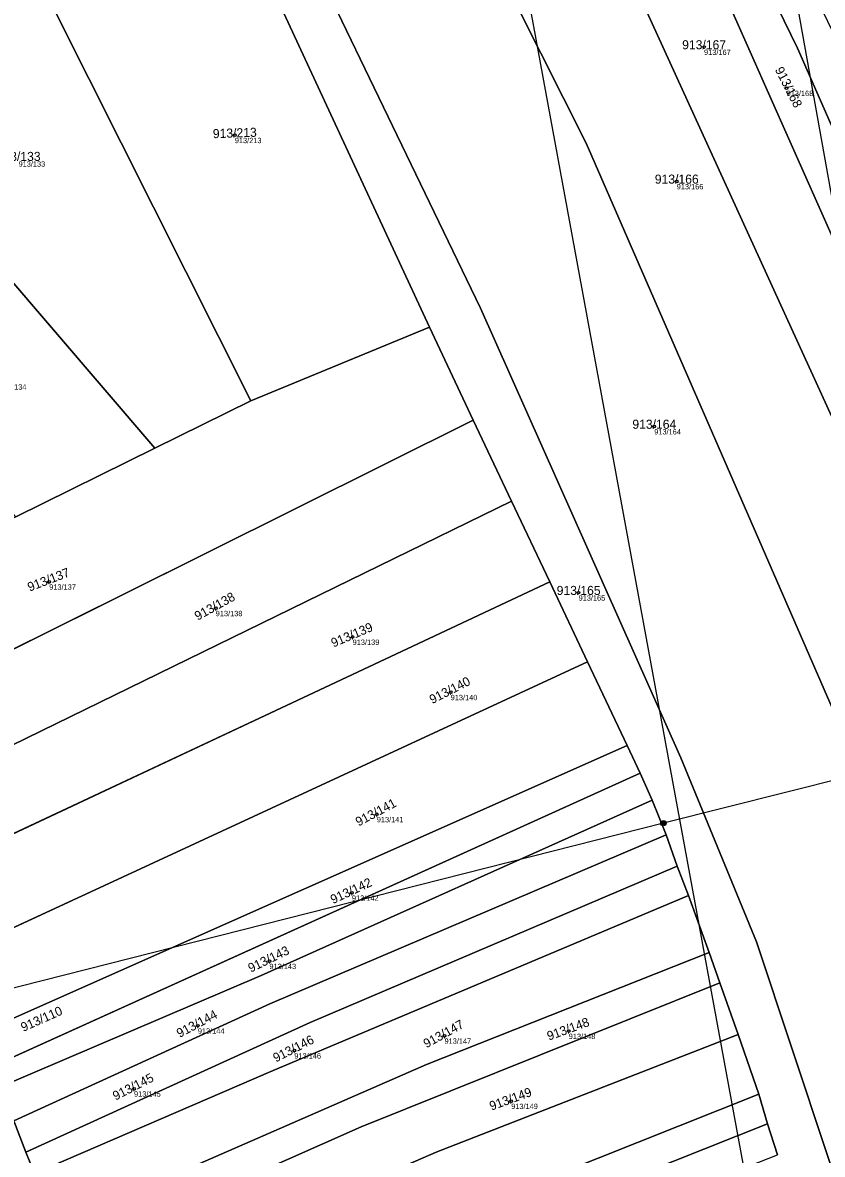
# Model space of a CAD drawing. Extents: x -603967 to -594699, y -1179315 to -1165625.
# Drawn here: x -596235.4 to -596085.7, y -1171481.1 to -1171269.1 of the extents above; entities that cross this region are included whole.
import ezdxf

# ---------------------------------------------------------------- set-up
doc = ezdxf.new("R2010")
doc.units = 0
for name, color, linetype in [('Definiční body', 7, 'Continuous'), ('Hranice parcel', 7, 'Continuous'), ('Parcelní čísla', 7, 'Continuous'), ('Polygon parcely', 7, 'Continuous'), ('Poz předměty', 7, 'Continuous')]:
    doc.layers.add(name, color=color, linetype=linetype)

msp = doc.modelspace()

# ---------------------------------------------------------------- linework, layer by layer
at = {"layer": 'Definiční body'}
for centre in [(-596107.87, -1171273.69994), (-596092.42, -1171281.38994), (-596195.68, -1171290.20994), (-596112.99, -1171298.85994), (-596117.19, -1171344.75994), (-596230.41, -1171373.82994), (-596131.35, -1171375.87994), (-596199.25, -1171378.78994), (-596173.63, -1171384.16994), (-596155.28, -1171394.51994), (-596169.11, -1171417.37994), (-596173.77, -1171432.08994), (-596189.2, -1171444.87994), (-596202.6, -1171456.96994), (-596133.19, -1171457.96994), (-596156.44, -1171458.85994), (-596184.54, -1171461.62994), (-596214.54, -1171468.76994), (-596143.96, -1171471.07994)]:
    msp.add_circle(centre, 0.25, dxfattribs=at)
at = {"layer": 'Hranice parcel'}
for p, q in [((-596203.34, -1171230.94), (-596159.27, -1171326.18)), ((-596192.69, -1171339.97), (-596235.15, -1171255.29)), ((-596159.27, -1171326.18), (-596192.69, -1171339.97)), ((-596151.05, -1171343.57), (-596159.27, -1171326.18)), ((-596210.66, -1171348.83), (-596192.69, -1171339.97)), ((-596250.57, -1171393.12), (-596151.05, -1171343.57)), ((-596143.93, -1171358.75), (-596151.05, -1171343.57)), ((-596236.66, -1171361.66), (-596210.66, -1171348.83)), ((-596248.49, -1171409.86), (-596143.93, -1171358.75)), ((-596136.74, -1171373.82), (-596143.93, -1171358.75)), ((-596246.64, -1171425.44), (-596136.74, -1171373.82)), ((-596129.67, -1171388.81), (-596136.74, -1171373.82)), ((-596244.66, -1171442.06), (-596129.67, -1171388.81)), ((-596122.24, -1171404.47), (-596129.67, -1171388.81)), ((-596242.76, -1171458.03), (-596122.24, -1171404.47)), ((-596119.81, -1171409.68), (-596122.24, -1171404.47)), ((-596241.93, -1171465), (-596119.81, -1171409.68)), ((-596117.58, -1171414.71), (-596119.81, -1171409.68)), ((-596114.95, -1171421.21), (-596117.58, -1171414.71)), ((-596112.89, -1171427.12), (-596114.95, -1171421.21)), ((-596110.78, -1171432.57), (-596112.89, -1171427.12)), ((-596106.89, -1171443.26), (-596110.78, -1171432.57)), ((-596104.9, -1171448.94), (-596106.89, -1171443.26)), ((-596101.51, -1171458.63), (-596104.9, -1171448.94)), ((-596097.61, -1171469.77), (-596101.51, -1171458.63)), ((-596095.97, -1171475.34), (-596097.61, -1171469.77)), ((-596237.02, -1171474.78), (-596234.78, -1171480.65)), ((-596094.14, -1171481.14), (-596095.97, -1171475.34)), ((-596234.78, -1171480.65), (-596233.17, -1171484.64))]:
    msp.add_line(p, q, dxfattribs=at)
for points in [[(-595972.64, -1171584.14), (-596001, -1171486.19), (-596025.66, -1171417.55), (-596057.1, -1171349.75), (-596090.38, -1171273.93), (-596136.28, -1171179.65)], [(-595981.02, -1171585.34), (-596012.63, -1171475.7), (-596033.78, -1171418.74), (-596072.65, -1171334.48), (-596105.46, -1171260.46), (-596143.05, -1171185.26)], [(-595996.59, -1171588.21), (-596018.68, -1171509.27), (-596050.56, -1171418.72), (-596083.6, -1171343.79), (-596122.21, -1171259.12), (-596155.5, -1171194.32)], [(-596020.66, -1171592.7), (-596045, -1171504.58), (-596068.94, -1171431.81), (-596129.92, -1171291.67), (-596172.42, -1171207.27)], [(-596196.45, -1171225.66), (-596149.69, -1171322.59), (-596112.24, -1171406.8), (-596098.03, -1171441.29), (-596078.02, -1171501.56), (-596061.72, -1171559.55), (-596053.65, -1171598.84)], [(-596263.59, -1171288.83), (-596248.66, -1171304.51), (-596210.66, -1171348.83)], [(-596240, -1171468.58), (-596190.72, -1171447.57), (-596117.58, -1171414.71)], [(-596237.02, -1171474.78), (-596189.14, -1171452.88), (-596114.95, -1171421.21)], [(-596234.78, -1171480.65), (-596181.55, -1171456.34), (-596112.89, -1171427.12)], [(-596233.17, -1171484.64), (-596188.94, -1171465.53), (-596110.78, -1171432.57)], [(-596229.81, -1171494.81), (-596159.81, -1171464.24), (-596106.89, -1171443.26)], [(-596227.76, -1171500.62), (-596172.03, -1171475.91), (-596104.9, -1171448.94)], [(-596224.57, -1171509.64), (-596157.99, -1171480.65), (-596101.51, -1171458.63)], [(-596221.08, -1171519.52), (-596150.36, -1171490.83), (-596097.61, -1171469.77)], [(-596219.03, -1171525.13), (-596155.23, -1171498.92), (-596095.97, -1171475.34)]]:
    msp.add_lwpolyline(points, dxfattribs=at)
at = {"layer": 'Polygon parcely'}
for points in [[(-595992.6, -1171488.1), (-596016.59, -1171420.54), (-596034.49, -1171380.83), (-596083.12, -1171272.14), (-596129.94, -1171174.69), (-596136.28, -1171179.65), (-596090.38, -1171273.93), (-596057.1, -1171349.75), (-596025.66, -1171417.55), (-596001, -1171486.19), (-595972.64, -1171584.14), (-595964.27, -1171582.94), (-595976.79, -1171535.78)], [(-596090.38, -1171273.93), (-596136.28, -1171179.65), (-596143.05, -1171185.26), (-596105.46, -1171260.46), (-596072.65, -1171334.48), (-596033.78, -1171418.74), (-596012.63, -1171475.7), (-595981.02, -1171585.34), (-595972.64, -1171584.14), (-596001, -1171486.19), (-596025.66, -1171417.55), (-596057.1, -1171349.75)], [(-596033.78, -1171418.74), (-596072.65, -1171334.48), (-596105.46, -1171260.46), (-596143.05, -1171185.26), (-596146.66, -1171188.25), (-596153.51, -1171192.79), (-596155.5, -1171194.32), (-596122.21, -1171259.12), (-596083.6, -1171343.79), (-596050.56, -1171418.72), (-596018.68, -1171509.27), (-595996.59, -1171588.21), (-595981.02, -1171585.34), (-596012.63, -1171475.7)], [(-595996.59, -1171588.21), (-596018.68, -1171509.27), (-596050.56, -1171418.72), (-596083.6, -1171343.79), (-596122.21, -1171259.12), (-596155.5, -1171194.32), (-596160.94, -1171198.48), (-596172.42, -1171207.27), (-596129.92, -1171291.67), (-596068.94, -1171431.81), (-596045, -1171504.58), (-596020.66, -1171592.7)], [(-596078.02, -1171501.56), (-596061.72, -1171559.55), (-596053.65, -1171598.84), (-596020.66, -1171592.7), (-596045, -1171504.58), (-596068.94, -1171431.81), (-596129.92, -1171291.67), (-596172.42, -1171207.27), (-596181.29, -1171214.06), (-596196.45, -1171225.66), (-596149.69, -1171322.59), (-596112.24, -1171406.8), (-596098.03, -1171441.29)], [(-596203.34, -1171230.94), (-596213.6, -1171238.79), (-596223.15, -1171246.1), (-596230.24, -1171251.53), (-596235.15, -1171255.29), (-596192.69, -1171339.97), (-596159.27, -1171326.18)], [(-596192.69, -1171339.97), (-596235.15, -1171255.29), (-596236.98, -1171256.85), (-596243.69, -1171262.56), (-596245.42, -1171264.03), (-596269.04, -1171245.23), (-596263.59, -1171288.83), (-596248.66, -1171304.51), (-596210.66, -1171348.83)], [(-596236.66, -1171361.66), (-596210.66, -1171348.83), (-596248.66, -1171304.51), (-596263.59, -1171288.83), (-596257.31, -1171339.09)], [(-596159.27, -1171326.18), (-596192.69, -1171339.97), (-596210.66, -1171348.83), (-596236.66, -1171361.66), (-596245.6, -1171366.07), (-596253.46, -1171369.95), (-596250.57, -1171393.12), (-596151.05, -1171343.57)], [(-596143.93, -1171358.75), (-596151.05, -1171343.57), (-596250.57, -1171393.12), (-596248.71, -1171408), (-596248.49, -1171409.86)], [(-596136.74, -1171373.82), (-596143.93, -1171358.75), (-596248.49, -1171409.86), (-596246.64, -1171425.44)], [(-596129.67, -1171388.81), (-596136.74, -1171373.82), (-596246.64, -1171425.44), (-596244.66, -1171442.06)], [(-596122.24, -1171404.47), (-596129.67, -1171388.81), (-596244.66, -1171442.06), (-596242.76, -1171458.03)], [(-596119.81, -1171409.68), (-596122.24, -1171404.47), (-596242.76, -1171458.03), (-596241.93, -1171465)], [(-596117.58, -1171414.71), (-596119.81, -1171409.68), (-596241.93, -1171465), (-596240, -1171468.58), (-596190.72, -1171447.57)], [(-596114.95, -1171421.21), (-596117.58, -1171414.71), (-596190.72, -1171447.57), (-596240, -1171468.58), (-596237.02, -1171474.78), (-596189.14, -1171452.88)], [(-596112.89, -1171427.12), (-596114.95, -1171421.21), (-596189.14, -1171452.88), (-596237.02, -1171474.78), (-596234.78, -1171480.65), (-596181.55, -1171456.34)], [(-596110.78, -1171432.57), (-596112.89, -1171427.12), (-596181.55, -1171456.34), (-596234.78, -1171480.65), (-596233.17, -1171484.64), (-596188.94, -1171465.53)], [(-596229.81, -1171494.81), (-596159.81, -1171464.24), (-596106.89, -1171443.26), (-596110.78, -1171432.57), (-596188.94, -1171465.53), (-596233.17, -1171484.64)], [(-596172.03, -1171475.91), (-596104.9, -1171448.94), (-596106.89, -1171443.26), (-596159.81, -1171464.24), (-596229.81, -1171494.81), (-596227.76, -1171500.62)], [(-596157.99, -1171480.65), (-596101.51, -1171458.63), (-596104.9, -1171448.94), (-596172.03, -1171475.91), (-596227.76, -1171500.62), (-596224.57, -1171509.64)], [(-596150.36, -1171490.83), (-596097.61, -1171469.77), (-596101.51, -1171458.63), (-596157.99, -1171480.65), (-596224.57, -1171509.64), (-596221.08, -1171519.52)], [(-596195.28, -1171640.95), (-596187.75, -1171637.94), (-596195.74, -1171605.27), (-596199.29, -1171590.14), (-596203.06, -1171575.59), (-596207.57, -1171560.47), (-596208.81, -1171555.13), (-596213.76, -1171540.19), (-596217.4, -1171529.91), (-596219.03, -1171525.13), (-596221.08, -1171519.52), (-596224.57, -1171509.64), (-596227.76, -1171500.62), (-596229.81, -1171494.81), (-596233.17, -1171484.64), (-596234.78, -1171480.65), (-596237.02, -1171474.78), (-596240, -1171468.58), (-596241.93, -1171465), (-596238.63, -1171492.71), (-596232.78, -1171507.45), (-596215.94, -1171559.46)], [(-596155.23, -1171498.92), (-596095.97, -1171475.34), (-596097.61, -1171469.77), (-596150.36, -1171490.83), (-596221.08, -1171519.52), (-596219.03, -1171525.13)], [(-596217.4, -1171529.91), (-596156.88, -1171505.8), (-596094.14, -1171481.14), (-596095.97, -1171475.34), (-596155.23, -1171498.92), (-596219.03, -1171525.13)]]:
    msp.add_lwpolyline(points, close=True, dxfattribs=at)
msp.add_lwpolyline([(-596078.02, -1171501.56), (-596098.03, -1171441.29), (-596112.24, -1171406.8), (-596149.69, -1171322.59), (-596196.45, -1171225.66), (-596203.34, -1171230.94), (-596159.27, -1171326.18), (-596151.05, -1171343.57), (-596143.93, -1171358.75), (-596136.74, -1171373.82), (-596129.67, -1171388.81), (-596122.24, -1171404.47), (-596119.81, -1171409.68), (-596117.58, -1171414.71), (-596114.95, -1171421.21), (-596112.89, -1171427.12), (-596110.78, -1171432.57), (-596106.89, -1171443.26), (-596104.9, -1171448.94), (-596101.51, -1171458.63), (-596097.61, -1171469.77), (-596095.97, -1171475.34), (-596094.14, -1171481.14)], dxfattribs=at)
at = {"layer": 'Poz předměty'}
for p, q in [((-595901.88, -1172562.6), (-596170.28, -1171103.82)), ((-596119.4, -1171103.94), (-595907.87, -1172287.12)), ((-595960.48, -1171379.96), (-596115.47, -1171419.04)), ((-596115.47, -1171419.04), (-596267.43, -1171457.63))]:
    msp.add_line(p, q, dxfattribs=at)
for radius in [0.5, 0.4, 0.3, 0.2, 0.1]:
    msp.add_circle((-596115.47343, -1171419.03988), radius, dxfattribs=at)

# ---------------------------------------------------------------- texts
at = {"layer": 'Definiční body'}
for s, p in [('913/167', (-596107.87, -1171275.189)), ('913/168', (-596092.42, -1171282.879)), ('913/213', (-596195.68, -1171291.699)), ('913/133', (-596236.15, -1171296.099)), ('913/166', (-596112.99, -1171300.349)), ('913/134', (-596239.67, -1171337.859)), ('913/164', (-596117.19, -1171346.249)), ('913/137', (-596230.41, -1171375.319)), ('913/165', (-596131.35, -1171377.369)), ('913/138', (-596199.25, -1171380.279)), ('913/139', (-596173.63, -1171385.659)), ('913/140', (-596155.28, -1171396.009)), ('913/141', (-596169.11, -1171418.869)), ('913/142', (-596173.77, -1171433.579)), ('913/143', (-596189.2, -1171446.369)), ('913/144', (-596202.6, -1171458.459)), ('913/147', (-596156.44, -1171460.349)), ('913/148', (-596133.19, -1171459.459)), ('913/146', (-596184.54, -1171463.119)), ('913/145', (-596214.54, -1171470.259)), ('913/149', (-596143.96, -1171472.569))]:
    msp.add_text(s, height=0.999996, dxfattribs=at).set_placement(p)
at = {"layer": 'Parcelní čísla'}
for s, p in [('913/167', (-596111.966, -1171274.125)), ('913/133', (-596240.246, -1171295.035)), ('913/166', (-596117.086, -1171299.285)), ('913/164', (-596121.286, -1171345.185)), ('913/165', (-596135.446, -1171376.305))]:
    msp.add_text(s, height=1.699998, dxfattribs=at).set_placement(p)
for s, rotation, p in [('913/168', 297, (-596094.658, -1171277.932)), ('913/213', 2, (-596199.759, -1171290.777)), ('913/137', 21, (-596234.082, -1171375.694)), ('913/138', 29, (-596202.627, -1171381.147)), ('913/139', 23, (-596177.234, -1171386.161)), ('913/140', 27, (-596158.737, -1171396.758)), ('913/141', 28, (-596172.527, -1171419.678)), ('913/142', 25, (-596177.303, -1171434.206)), ('913/143', 26, (-596192.695, -1171447.057)), ('913/110', 24, (-596235.267, -1171458.138)), ('913/144', 28, (-596206.017, -1171459.268)), ('913/147', 29, (-596159.817, -1171461.217)), ('913/148', 20, (-596136.894, -1171459.77)), ('913/146', 27, (-596187.997, -1171463.868)), ('913/145', 27, (-596217.997, -1171471.008)), ('913/149', 20, (-596147.664, -1171472.88))]:
    msp.add_text(s, height=1.699998, rotation=rotation, dxfattribs=at).set_placement(p)

doc.saveas('drawing.dxf')
